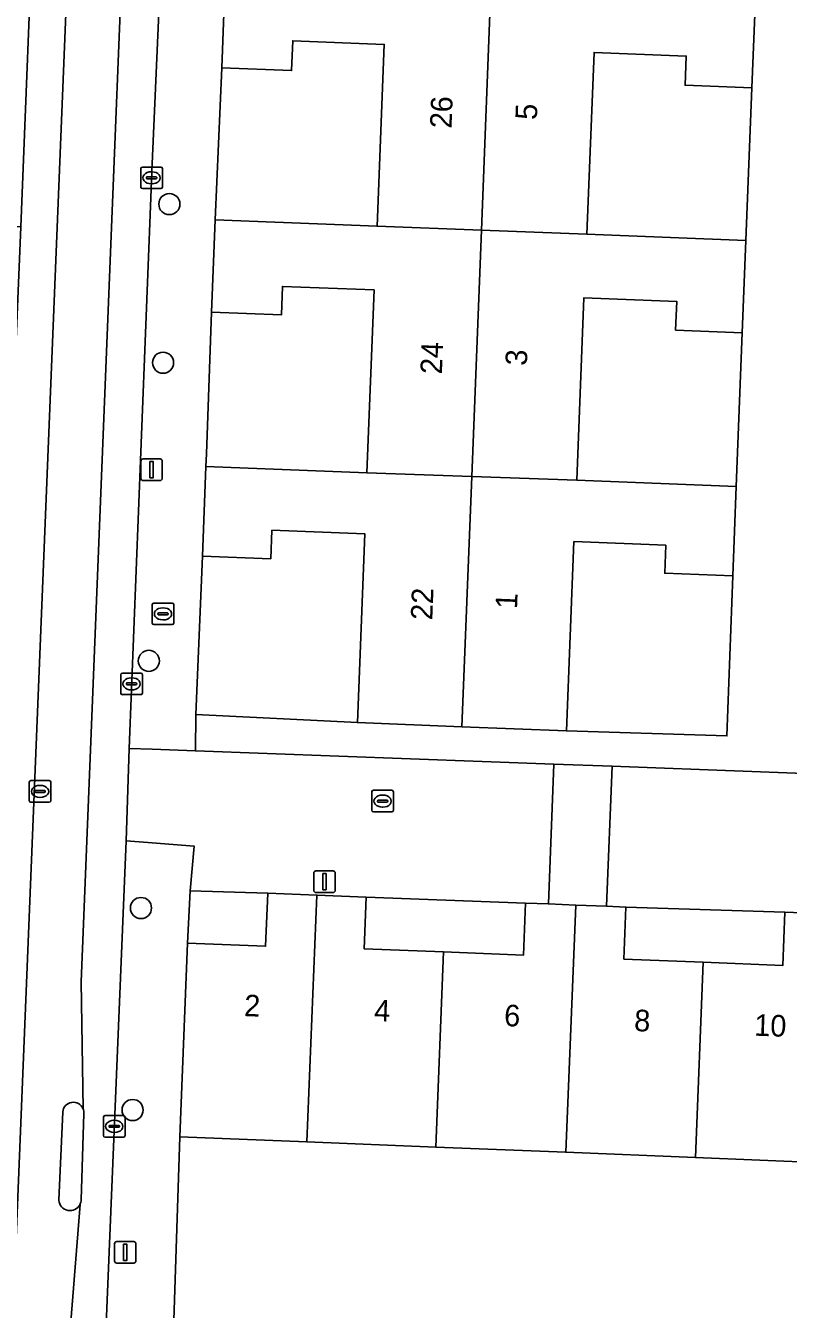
# Model space of a CAD drawing. Extents: x 160786 to 161429, y 386828 to 387485.
# Drawn here: x 160994.1 to 161029.5, y 387170.3 to 387229.8 of the extents above; entities that cross this region are included whole.
import ezdxf

# ---------------------------------------------------------------- set-up
doc = ezdxf.new("R2010")
doc.units = 0
for name, color, linetype in [('IMGEO_Boom', 7, 'Continuous'), ('IMGEO_Brandkraan', 7, 'Continuous'), ('IMGEO_Erf', 7, 'Continuous'), ('IMGEO_Kolk', 7, 'Continuous'), ('IMGEO_Lichtmast', 7, 'Continuous'), ('IMGEO_Muur', 7, 'Continuous'), ('IMGEO_Pand', 7, 'Continuous'), ('IMGEO_Pand_nummerreeks', 7, 'Continuous'), ('IMGEO_Parkeervlak_gesloten', 7, 'Continuous'), ('IMGEO_Rijbaan_lokaal_gesloten', 7, 'Continuous'), ('IMGEO_Rijbaan_lokaal_open', 7, 'Continuous'), ('IMGEO_Rioolput', 7, 'Continuous'), ('IMGEO_Verkeerseiland_gesloten', 7, 'Continuous'), ('IMGEO_Voetpad_open', 7, 'Continuous')]:
    doc.layers.add(name, color=color, linetype=linetype)

msp = doc.modelspace()

# ---------------------------------------------------------------- linework, layer by layer
at = {"layer": 'IMGEO_Boom'}
for centre in [(161000.8, 387221.516), (161000.509, 387214.166), (160999.847, 387200.353), (160999.485, 387188.903), (160999.096, 387179.543)]:
    msp.add_circle(centre, 0.489, dxfattribs=at)
at = {"layer": 'IMGEO_Brandkraan'}
for p, q in [((161000.004, 387202.106), (161000.004, 387202.958)), ((161000.079, 387203.032), (161000.931, 387203.032)), ((161000.263, 387202.526), (161000.263, 387202.538)), ((161000.701, 387202.489), (161000.303, 387202.489)), ((161000.306, 387202.575), (161000.704, 387202.575)), ((161000.492, 387202.812), (161000.517, 387202.812)), ((161000.747, 387202.538), (161000.747, 387202.526)), ((161001.005, 387202.958), (161001.005, 387202.106)), ((161000.931, 387202.032), (161000.079, 387202.032)), ((161000.515, 387202.252), (161000.49, 387202.252))]:
    msp.add_line(p, q, dxfattribs=at)
for points in [[(161000.004, 387202.106), (161000.004, 387202.958)], [(161000.079, 387203.032), (161000.931, 387203.032)], [(161001.005, 387202.958), (161001.005, 387202.106)], [(161000.931, 387202.032), (161000.079, 387202.032)]]:
    msp.add_lwpolyline(points, dxfattribs=at)
for centre, radius, start, end in [((161000.081, 387202.956), 0.0765, 91.55205, 178.44795), ((161000.081, 387202.956), 0.0765, 91.55205, 178.44795), ((161000.303, 387202.535), 0.0403, 85.87752, 175.75265), ((161000.3, 387202.525), 0.0366, 178.93798, 274.71019), ((161000.704, 387202.532), 0.043, 264.86636, 352.45326), ((161000.708, 387202.537), 0.0386, 1.73085, 96.63898), ((161000.929, 387202.956), 0.0765, 1.55205, 88.44795), ((161000.929, 387202.956), 0.0765, 1.55205, 88.44795), ((161000.081, 387202.108), 0.0765, 181.55205, 268.44795), ((161000.081, 387202.108), 0.0765, 181.55205, 268.44795), ((161000.929, 387202.108), 0.0765, 271.55205, 358.44795), ((161000.929, 387202.108), 0.0765, 271.55205, 358.44795)]:
    msp.add_arc(centre, radius, start, end, dxfattribs=at)
for centre, major_axis, ratio, start_param, end_param in [((161000.491, 387202.532), (-0.387, 0.002), 0.722429, 4.712389, 7.853982), ((161000.516, 387202.532), (-0.39, 0.002), 0.717154, 1.570796, 4.712389)]:
    msp.add_ellipse(centre, major_axis=major_axis, ratio=ratio, start_param=start_param, end_param=end_param, dxfattribs=at)
at = {"layer": 'IMGEO_Erf'}
for points in [[(161002.92, 387220.784), (161010.429, 387220.487), (161010.762, 387228.916), (161006.517, 387229.084), (161006.463, 387227.7), (161003.228, 387227.828)], [(161027.797, 387226.902), (161024.707, 387227.024), (161024.76, 387228.373), (161020.485, 387228.542), (161020.152, 387220.12), (161027.515, 387219.829)], [(161002.518, 387209.946), (161002.497, 387209.36), (161009.954, 387209.065), (161010.289, 387217.537), (161006.043, 387217.705), (161005.991, 387216.383), (161002.751, 387216.511)], [(161027.346, 387215.559), (161024.266, 387215.68), (161024.318, 387217.005), (161020.013, 387217.175), (161019.679, 387208.733), (161027.077, 387208.44)], [(161002.024, 387197.865), (161009.517, 387197.492), (161009.863, 387206.232), (161005.553, 387206.403), (161005.501, 387205.086), (161002.333, 387205.211)], [(161026.913, 387204.29), (161023.759, 387204.415), (161023.811, 387205.708), (161019.553, 387205.877), (161019.207, 387197.109), (161026.641, 387196.876)], [(161001.767, 387189.699), (161001.644, 387187.278), (161005.262, 387187.132), (161005.361, 387189.592)], [(161009.918, 387189.408), (161009.822, 387187.015), (161013.512, 387186.866), (161017.207, 387186.717), (161017.304, 387189.135)], [(161021.963, 387188.947), (161021.866, 387186.536), (161025.548, 387186.388), (161029.231, 387186.239), (161029.331, 387188.71)]]:
    msp.add_lwpolyline(points, close=True, dxfattribs=at)
msp.add_lwpolyline([(161097.233, 387163.345), (161097.659, 387174.419), (161091.385, 387174.672), (161085.378, 387174.915), (161079.404, 387175.156), (161073.408, 387175.398), (161073.283, 387172.301), (161067.264, 387172.544), (161067.389, 387175.64), (161061.396, 387175.882), (161055.397, 387176.124), (161049.305, 387176.37), (161043.243, 387176.615), (161042.991, 387170.375), (161039.859, 387170.501), (161040.111, 387176.741), (161037.169, 387176.86), (161031.147, 387177.103), (161025.183, 387177.344), (161019.173, 387177.586), (161013.147, 387177.829), (161007.179, 387178.07), (161001.282, 387178.308), (161000.924, 387167.442)], dxfattribs=at)
at = {"layer": 'IMGEO_Kolk'}
for p, q in [((160999.474, 387222.308), (160999.474, 387223.16)), ((160999.549, 387223.234), (161000.401, 387223.234)), ((160999.733, 387222.728), (160999.733, 387222.74)), ((160999.776, 387222.777), (161000.174, 387222.777)), ((160999.962, 387223.014), (160999.987, 387223.014)), ((161000.217, 387222.74), (161000.217, 387222.728)), ((161000.475, 387223.16), (161000.475, 387222.308)), ((161000.401, 387222.234), (160999.549, 387222.234)), ((161000.171, 387222.691), (160999.773, 387222.691)), ((160999.985, 387222.454), (160999.96, 387222.454)), ((160998.547, 387198.862), (160998.547, 387199.714)), ((160998.622, 387199.788), (160999.474, 387199.788)), ((160999.035, 387199.568), (160999.06, 387199.568)), ((160999.548, 387199.714), (160999.548, 387198.862)), ((160998.806, 387199.282), (160998.806, 387199.294)), ((160999.244, 387199.245), (160998.846, 387199.245)), ((160998.849, 387199.331), (160999.247, 387199.331)), ((160999.058, 387199.008), (160999.033, 387199.008)), ((160999.29, 387199.294), (160999.29, 387199.282)), ((160999.474, 387198.788), (160998.622, 387198.788)), ((161010.183, 387193.43), (161010.183, 387194.282)), ((161010.258, 387194.356), (161011.11, 387194.356)), ((161011.184, 387194.282), (161011.184, 387193.43)), ((161010.442, 387193.85), (161010.442, 387193.862)), ((161010.88, 387193.813), (161010.482, 387193.813)), ((161010.485, 387193.899), (161010.883, 387193.899)), ((161010.694, 387193.576), (161010.669, 387193.576)), ((161010.671, 387194.136), (161010.696, 387194.136)), ((161010.926, 387193.862), (161010.926, 387193.85)), ((161011.11, 387193.356), (161010.258, 387193.356)), ((160997.821, 387179.286), (160998.673, 387179.286)), ((160997.746, 387178.36), (160997.746, 387179.212)), ((160998.005, 387178.78), (160998.005, 387178.792)), ((160998.443, 387178.743), (160998.045, 387178.743)), ((160998.048, 387178.829), (160998.446, 387178.829)), ((160998.234, 387179.066), (160998.259, 387179.066)), ((160998.489, 387178.792), (160998.489, 387178.78)), ((160998.747, 387179.212), (160998.747, 387178.36)), ((160998.673, 387178.286), (160997.821, 387178.286)), ((160998.257, 387178.506), (160998.232, 387178.506))]:
    msp.add_line(p, q, dxfattribs=at)
for points in [[(160999.474, 387222.308), (160999.474, 387223.16)], [(160999.549, 387223.234), (161000.401, 387223.234)], [(161000.475, 387223.16), (161000.475, 387222.308)], [(161000.401, 387222.234), (160999.549, 387222.234)], [(160998.547, 387198.862), (160998.547, 387199.714)], [(160998.622, 387199.788), (160999.474, 387199.788)], [(160999.548, 387199.714), (160999.548, 387198.862)], [(160999.474, 387198.788), (160998.622, 387198.788)], [(161010.183, 387193.43), (161010.183, 387194.282)], [(161010.258, 387194.356), (161011.11, 387194.356)], [(161011.184, 387194.282), (161011.184, 387193.43)], [(161011.11, 387193.356), (161010.258, 387193.356)], [(160997.821, 387179.286), (160998.673, 387179.286)], [(160997.746, 387178.36), (160997.746, 387179.212)], [(160998.747, 387179.212), (160998.747, 387178.36)], [(160998.673, 387178.286), (160997.821, 387178.286)]]:
    msp.add_lwpolyline(points, dxfattribs=at)
for centre, radius, start, end in [((160999.551, 387223.158), 0.0765, 91.55205, 178.44795), ((160999.551, 387223.158), 0.0765, 91.55205, 178.44795), ((160999.773, 387222.737), 0.0403, 85.87752, 175.75265), ((160999.77, 387222.727), 0.0366, 178.93798, 274.71019), ((161000.174, 387222.734), 0.043, 264.86636, 352.45326), ((161000.178, 387222.739), 0.0386, 1.73085, 96.63898), ((161000.399, 387223.158), 0.0765, 1.55205, 88.44795), ((161000.399, 387223.158), 0.0765, 1.55205, 88.44795), ((160999.551, 387222.31), 0.0765, 181.55205, 268.44795), ((160999.551, 387222.31), 0.0765, 181.55205, 268.44795), ((161000.399, 387222.31), 0.0765, 271.55205, 358.44795), ((161000.399, 387222.31), 0.0765, 271.55205, 358.44795), ((160998.624, 387199.712), 0.0765, 91.55205, 178.44795), ((160998.624, 387199.712), 0.0765, 91.55205, 178.44795), ((160999.472, 387199.712), 0.0765, 1.55205, 88.44795), ((160999.472, 387199.712), 0.0765, 1.55205, 88.44795), ((160998.846, 387199.291), 0.0403, 85.87752, 175.75265), ((160998.843, 387199.281), 0.0366, 178.93798, 274.71019), ((160999.247, 387199.288), 0.043, 264.86636, 352.45326), ((160999.251, 387199.293), 0.0386, 1.73085, 96.63898), ((160998.624, 387198.864), 0.0765, 181.55205, 268.44795), ((160998.624, 387198.864), 0.0765, 181.55205, 268.44795), ((160999.472, 387198.864), 0.0765, 271.55205, 358.44795), ((160999.472, 387198.864), 0.0765, 271.55205, 358.44795), ((161010.26, 387194.28), 0.0765, 91.55205, 178.44795), ((161010.26, 387194.28), 0.0765, 91.55205, 178.44795), ((161011.108, 387194.28), 0.0765, 1.55205, 88.44795), ((161011.108, 387194.28), 0.0765, 1.55205, 88.44795), ((161010.482, 387193.859), 0.0403, 85.87752, 175.75265), ((161010.479, 387193.849), 0.0366, 178.93798, 274.71019), ((161010.883, 387193.856), 0.043, 264.86636, 352.45326), ((161010.887, 387193.861), 0.0386, 1.73085, 96.63898), ((161010.26, 387193.432), 0.0765, 181.55205, 268.44795), ((161010.26, 387193.432), 0.0765, 181.55205, 268.44795), ((161011.108, 387193.432), 0.0765, 271.55205, 358.44795), ((161011.108, 387193.432), 0.0765, 271.55205, 358.44795), ((160997.823, 387179.21), 0.0765, 91.55205, 178.44795), ((160997.823, 387179.21), 0.0765, 91.55205, 178.44795), ((160998.671, 387179.21), 0.0765, 1.55205, 88.44795), ((160998.671, 387179.21), 0.0765, 1.55205, 88.44795), ((160998.045, 387178.789), 0.0403, 85.87752, 175.75265), ((160998.042, 387178.779), 0.0366, 178.93798, 274.71019), ((160998.446, 387178.786), 0.043, 264.86636, 352.45326), ((160998.45, 387178.791), 0.0386, 1.73085, 96.63898), ((160997.823, 387178.362), 0.0765, 181.55205, 268.44795), ((160997.823, 387178.362), 0.0765, 181.55205, 268.44795), ((160998.671, 387178.362), 0.0765, 271.55205, 358.44795), ((160998.671, 387178.362), 0.0765, 271.55205, 358.44795)]:
    msp.add_arc(centre, radius, start, end, dxfattribs=at)
for centre, major_axis, ratio, start_param, end_param in [((160999.961, 387222.734), (-0.387, 0.002), 0.722429, 4.712389, 7.853982), ((160999.986, 387222.734), (-0.39, 0.002), 0.717154, 1.570796, 4.712389), ((160999.034, 387199.288), (-0.387, 0.002), 0.722429, 4.712389, 7.853982), ((160999.059, 387199.288), (-0.39, 0.002), 0.717154, 1.570796, 4.712389), ((161010.67, 387193.856), (-0.387, 0.002), 0.722429, 4.712389, 7.853982), ((161010.695, 387193.856), (-0.39, 0.002), 0.717154, 1.570796, 4.712389), ((160998.233, 387178.786), (-0.387, 0.002), 0.722429, 4.712389, 7.853982), ((160998.258, 387178.786), (-0.39, 0.002), 0.717154, 1.570796, 4.712389)]:
    msp.add_ellipse(centre, major_axis=major_axis, ratio=ratio, start_param=start_param, end_param=end_param, dxfattribs=at)
at = {"layer": 'IMGEO_Lichtmast'}
for p, q in [((160999.582, 387209.71), (161000.372, 387209.71)), ((161000.372, 387209.71), (160999.582, 387209.71)), ((160999.482, 387208.81), (160999.482, 387209.61)), ((160999.482, 387209.61), (160999.482, 387208.81)), ((161000.472, 387209.61), (161000.472, 387208.81)), ((161000.472, 387208.81), (161000.472, 387209.61)), ((161000.372, 387208.71), (160999.582, 387208.71)), ((160999.582, 387208.71), (161000.372, 387208.71)), ((161007.596, 387190.621), (161008.386, 387190.621)), ((161008.386, 387190.621), (161007.596, 387190.621)), ((161007.496, 387189.721), (161007.496, 387190.521)), ((161007.496, 387190.521), (161007.496, 387189.721)), ((161008.486, 387190.521), (161008.486, 387189.721)), ((161008.486, 387189.721), (161008.486, 387190.521)), ((161008.386, 387189.621), (161007.596, 387189.621)), ((161007.596, 387189.621), (161008.386, 387189.621)), ((160998.259, 387172.551), (160998.259, 387173.351)), ((160998.259, 387173.351), (160998.259, 387172.551)), ((160998.359, 387173.451), (160999.149, 387173.451)), ((160999.149, 387173.451), (160998.359, 387173.451)), ((160999.249, 387173.351), (160999.249, 387172.551)), ((160999.249, 387172.551), (160999.249, 387173.351)), ((160999.149, 387172.451), (160998.359, 387172.451)), ((160998.359, 387172.451), (160999.149, 387172.451))]:
    msp.add_line(p, q, dxfattribs=at)
for points in [[(160999.902, 387209.585), (161000.052, 387209.585), (161000.052, 387208.835), (160999.902, 387208.835), (160999.902, 387209.585)], [(161007.916, 387190.496), (161008.066, 387190.496), (161008.066, 387189.746), (161007.916, 387189.746), (161007.916, 387190.496)], [(160998.679, 387173.326), (160998.829, 387173.326), (160998.829, 387172.576), (160998.679, 387172.576), (160998.679, 387173.326)]]:
    msp.add_lwpolyline(points, dxfattribs=at)
for centre, start, end in [((160999.582, 387209.61), 90, 180), ((160999.582, 387209.61), 90, 180), ((161000.372, 387209.61), 0, 90), ((161000.372, 387209.61), 360, 90), ((160999.582, 387208.81), 180, 270), ((160999.582, 387208.81), 180, 270), ((161000.372, 387208.81), 270, 0), ((161000.372, 387208.81), 270, 0), ((161007.596, 387190.521), 90, 180), ((161007.596, 387190.521), 90, 180), ((161008.386, 387190.521), 0, 90), ((161008.386, 387190.521), 360, 90), ((161007.596, 387189.721), 180, 270), ((161007.596, 387189.721), 180, 270), ((161008.386, 387189.721), 270, 0), ((161008.386, 387189.721), 270, 0), ((160998.359, 387173.351), 90, 180), ((160998.359, 387173.351), 90, 180), ((160999.149, 387173.351), 0, 90), ((160999.149, 387173.351), 360, 90), ((160998.359, 387172.551), 180, 270), ((160998.359, 387172.551), 180, 270), ((160999.149, 387172.551), 270, 0), ((160999.149, 387172.551), 270, 0)]:
    msp.add_arc(centre, 0.1, start, end, dxfattribs=at)
at = {"layer": 'IMGEO_Muur'}
for points in [[(161002.92, 387220.784), (161003.228, 387227.828)], [(161027.515, 387219.829), (161027.797, 387226.902)], [(161002.518, 387209.946), (161002.751, 387216.511)], [(161027.077, 387208.44), (161027.346, 387215.559)], [(161002.497, 387209.36), (161002.518, 387209.946)], [(161002.024, 387197.865), (161002.333, 387205.211)], [(161026.641, 387196.876), (161026.913, 387204.29)], [(161002.024, 387197.865), (161009.517, 387197.492)], [(161019.207, 387197.109), (161026.641, 387196.876)]]:
    msp.add_lwpolyline(points, dxfattribs=at)
at = {"layer": 'IMGEO_Pand'}
for points in [[(161003.228, 387227.828), (161006.463, 387227.7), (161006.517, 387229.084), (161010.762, 387228.916), (161010.429, 387220.487), (161015.262, 387220.304), (161015.703, 387231.539), (161010.88, 387231.722), (161003.393, 387232.018)], [(161027.962, 387231.067), (161020.622, 387231.357), (161015.703, 387231.539), (161015.262, 387220.304), (161020.152, 387220.12), (161020.485, 387228.542), (161024.76, 387228.373), (161024.707, 387227.024), (161027.797, 387226.902)], [(161002.751, 387216.511), (161005.991, 387216.383), (161006.043, 387217.705), (161010.289, 387217.537), (161009.954, 387209.065), (161014.815, 387208.9), (161015.262, 387220.304), (161010.429, 387220.487), (161002.92, 387220.784)], [(161027.515, 387219.829), (161020.152, 387220.12), (161015.262, 387220.304), (161014.815, 387208.9), (161019.679, 387208.733), (161020.013, 387217.175), (161024.318, 387217.005), (161024.266, 387215.68), (161027.346, 387215.559)], [(161014.36, 387197.301), (161014.815, 387208.9), (161009.954, 387209.065), (161002.497, 387209.36), (161002.333, 387205.211), (161005.501, 387205.086), (161005.553, 387206.403), (161009.863, 387206.232), (161009.517, 387197.492)], [(161019.207, 387197.109), (161019.553, 387205.877), (161023.811, 387205.708), (161023.759, 387204.415), (161026.913, 387204.29), (161027.077, 387208.44), (161019.679, 387208.733), (161014.815, 387208.9), (161014.36, 387197.301)], [(161005.361, 387189.592), (161005.262, 387187.132), (161001.644, 387187.278), (161001.282, 387178.308), (161007.179, 387178.07), (161007.64, 387189.5)], [(161007.64, 387189.5), (161007.179, 387178.07), (161013.147, 387177.829), (161013.512, 387186.866), (161009.822, 387187.015), (161009.918, 387189.408)], [(161018.366, 387189.092), (161017.304, 387189.135), (161017.207, 387186.717), (161013.512, 387186.866), (161013.147, 387177.829), (161019.173, 387177.586), (161019.635, 387189.041)], [(161019.635, 387189.041), (161019.173, 387177.586), (161025.183, 387177.344), (161025.548, 387186.388), (161021.866, 387186.536), (161021.963, 387188.947), (161021.064, 387188.983)], [(161029.331, 387188.71), (161029.231, 387186.239), (161025.548, 387186.388), (161025.183, 387177.344), (161031.147, 387177.103), (161031.71, 387188.614)]]:
    msp.add_lwpolyline(points, close=True, dxfattribs=at)
at = {"layer": 'IMGEO_Parkeervlak_gesloten'}
msp.add_lwpolyline([(160995.823, 387268.379), (160993.971, 387268.435), (160993.253, 387250), (160993.085, 387245.683), (160992.062, 387220.538), (160993.918, 387220.458)], close=True, dxfattribs=at)
at = {"layer": 'IMGEO_Rijbaan_lokaal_gesloten'}
for points in [[(160996.658, 387175.171), (160995.922, 387165.873), (160993.223, 387100.345), (160995.117, 387100.282), (160995.759, 387116.531), (160996.02, 387123.147), (160996.876, 387144.816), (160997.133, 387151.331), (160997.56, 387162.14), (160998.791, 387192.018), (160998.93, 387196.297), (160999.473, 387210.041), (161000, 387223.379), (161001.181, 387250), (161001.845, 387266.642), (161001.903, 387268.799), (161001.773, 387270.872)], [(160995.831, 387269.43), (160995.823, 387268.379), (160993.918, 387220.458), (160993.246, 387204.464), (160992.166, 387177.635), (160992.156, 387177.395), (160992.149, 387177.22), (160990.856, 387144.333)], [(160990.56, 387137.914), (160990.419, 387134.055), (160989.068, 387100.6), (160990.739, 387100.543), (160993.392, 387166.012), (160997.526, 387268.031)], [(160997.526, 387268.031), (160993.392, 387166.012), (160990.739, 387100.543), (160993.223, 387100.345), (160995.922, 387165.873), (160996.658, 387175.171)], [(161000.04, 387268.054), (160996.709, 387185.478), (160996.803, 387179.598)], [(160996.803, 387179.598), (160996.709, 387185.478), (161000.04, 387268.054)], [(160995.679, 387175.365), (160995.856, 387179.458)], [(160996.84, 387179.377), (160996.711, 387175.385)]]:
    msp.add_lwpolyline(points, dxfattribs=at)
for centre, radius, start, end in [((160996.347, 387179.408), 0.494, 22.64492, 174.17393), ((160996.342, 387179.407), 0.499, 356.52832, 22.4804), ((160996.195, 387175.4), 0.517, 183.84418, 333.73861), ((160996.194, 387175.399), 0.517, 333.78346, 358.39618)]:
    msp.add_arc(centre, radius, start, end, dxfattribs=at)
at = {"layer": 'IMGEO_Rijbaan_lokaal_open'}
for points in [[(161018.618, 387195.568), (161002.005, 387196.184), (161000, 387196.258), (160998.93, 387196.297), (160998.791, 387192.018), (161000, 387191.923), (161001.955, 387191.768), (161001.767, 387189.699), (161005.361, 387189.592), (161007.64, 387189.5), (161009.918, 387189.408), (161017.304, 387189.135), (161018.366, 387189.092)], [(161021.317, 387195.468), (161018.618, 387195.568), (161018.366, 387189.092), (161019.635, 387189.041), (161021.064, 387188.983)]]:
    msp.add_lwpolyline(points, close=True, dxfattribs=at)
msp.add_lwpolyline([(161034.264, 387194.988), (161021.317, 387195.468), (161021.064, 387188.983), (161021.963, 387188.947), (161029.331, 387188.71), (161031.71, 387188.614), (161031.742, 387189.416)], dxfattribs=at)
at = {"layer": 'IMGEO_Rioolput'}
for p, q in [((160994.382, 387194.805), (160995.234, 387194.805)), ((160994.307, 387193.879), (160994.307, 387194.731)), ((160994.566, 387194.299), (160994.566, 387194.311)), ((160995.004, 387194.262), (160994.606, 387194.262)), ((160994.609, 387194.348), (160995.007, 387194.348)), ((160994.795, 387194.585), (160994.82, 387194.585)), ((160995.05, 387194.311), (160995.05, 387194.299)), ((160995.308, 387194.731), (160995.308, 387193.879)), ((160995.234, 387193.805), (160994.382, 387193.805)), ((160994.818, 387194.025), (160994.793, 387194.025))]:
    msp.add_line(p, q, dxfattribs=at)
for points in [[(160994.382, 387194.805), (160995.234, 387194.805)], [(160994.307, 387193.879), (160994.307, 387194.731)], [(160995.308, 387194.731), (160995.308, 387193.879)], [(160995.234, 387193.805), (160994.382, 387193.805)]]:
    msp.add_lwpolyline(points, dxfattribs=at)
for centre, radius, start, end in [((160994.384, 387194.729), 0.0765, 91.55205, 178.44795), ((160994.384, 387194.729), 0.0765, 91.55205, 178.44795), ((160995.232, 387194.729), 0.0765, 1.55205, 88.44795), ((160995.232, 387194.729), 0.0765, 1.55205, 88.44795), ((160994.606, 387194.308), 0.0403, 85.87752, 175.75265), ((160994.603, 387194.298), 0.0366, 178.93798, 274.71019), ((160995.007, 387194.305), 0.043, 264.86636, 352.45326), ((160995.011, 387194.31), 0.0386, 1.73085, 96.63898), ((160994.384, 387193.881), 0.0765, 181.55205, 268.44795), ((160994.384, 387193.881), 0.0765, 181.55205, 268.44795), ((160995.232, 387193.881), 0.0765, 271.55205, 358.44795), ((160995.232, 387193.881), 0.0765, 271.55205, 358.44795)]:
    msp.add_arc(centre, radius, start, end, dxfattribs=at)
for centre, major_axis, ratio, start_param, end_param in [((160994.794, 387194.305), (-0.387, 0.002), 0.722429, 4.712389, 7.853982), ((160994.819, 387194.305), (-0.39, 0.002), 0.717154, 1.570796, 4.712389)]:
    msp.add_ellipse(centre, major_axis=major_axis, ratio=ratio, start_param=start_param, end_param=end_param, dxfattribs=at)
at = {"layer": 'IMGEO_Verkeerseiland_gesloten'}
for points in [[(160995.856, 387179.458), (160995.679, 387175.365)], [(160996.711, 387175.385), (160996.84, 387179.377)]]:
    msp.add_lwpolyline(points, dxfattribs=at)
for centre, radius, start, end in [((160996.347, 387179.408), 0.494, 22.64492, 174.17393), ((160996.342, 387179.407), 0.499, 356.52832, 22.4804), ((160996.195, 387175.4), 0.517, 183.84418, 333.73861), ((160996.194, 387175.399), 0.517, 333.78346, 358.39618)]:
    msp.add_arc(centre, radius, start, end, dxfattribs=at)
at = {"layer": 'IMGEO_Voetpad_open'}
for points in [[(161001.845, 387266.642), (161001.181, 387250), (161000, 387223.379), (160999.473, 387210.041), (160998.93, 387196.297), (161000, 387196.258), (161002.005, 387196.184), (161002.024, 387197.865), (161002.333, 387205.211), (161002.497, 387209.36), (161002.518, 387209.946), (161002.751, 387216.511), (161002.92, 387220.784), (161003.228, 387227.828), (161003.393, 387232.018), (161003.736, 387239.413), (161003.898, 387243.526), (161004.16, 387250.667), (161004.324, 387254.805), (161004.599, 387261.982), (161004.762, 387266.114)], [(161029.318, 387265.143), (161029.154, 387261.009), (161028.919, 387253.904), (161028.765, 387250), (161028.755, 387249.755), (161028.423, 387242.59), (161028.259, 387238.449), (161027.962, 387231.067), (161027.797, 387226.902), (161027.515, 387219.829), (161027.346, 387215.559), (161027.077, 387208.44), (161026.913, 387204.29), (161026.641, 387196.876), (161019.207, 387197.109), (161014.36, 387197.301), (161009.517, 387197.492), (161002.024, 387197.865), (161002.005, 387196.184), (161018.618, 387195.568), (161021.317, 387195.468), (161034.264, 387194.988)], [(161000.924, 387167.442), (161001.282, 387178.308), (161001.644, 387187.278), (161001.767, 387189.699), (161001.955, 387191.768), (161000, 387191.923), (160998.791, 387192.018), (160997.56, 387162.14)]]:
    msp.add_lwpolyline(points, dxfattribs=at)

# ---------------------------------------------------------------- texts
at = {"layer": 'IMGEO_Pand_nummerreeks'}
for s, rotation, p in [('26', 87.75876, (161013.877, 387225.009)), ('5', 87.67337, (161017.834, 387225.405)), ('24', 87.75876, (161013.431, 387213.621)), ('3', 87.67337, (161017.371, 387214.018)), ('22', 87.75876, (161012.986, 387202.23)), ('1', 87.67337, (161016.914, 387202.744)), ('2', 357.80578, (161004.253, 387183.896)), ('4', 357.80578, (161010.279, 387183.665)), ('6', 357.80578, (161016.303, 387183.434)), ('8', 357.80578, (161022.331, 387183.203)), ('10', 357.80578, (161027.895, 387182.989))]:
    msp.add_text(s, height=1, rotation=rotation, dxfattribs=at).set_placement(p)

doc.saveas('drawing.dxf')
